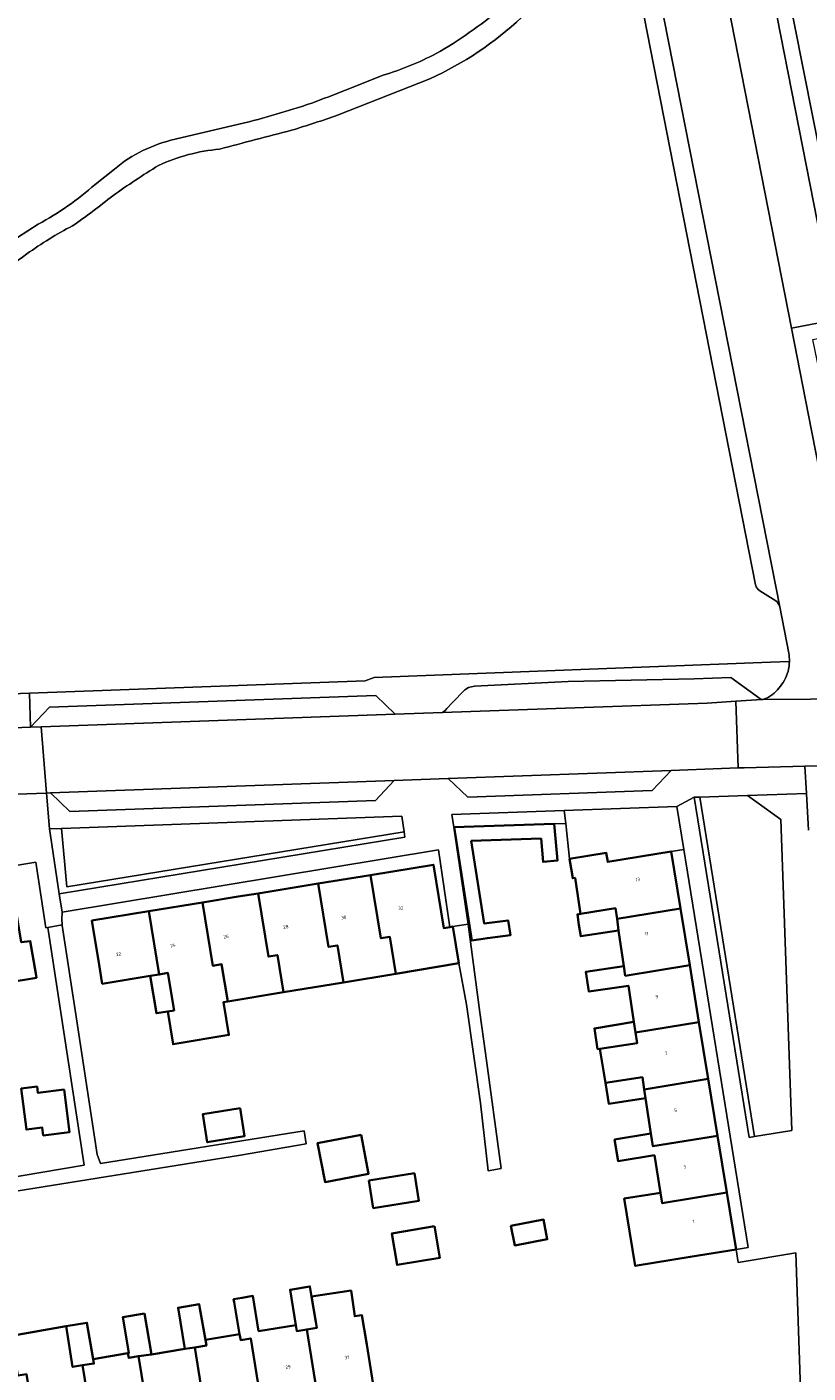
# Model space of a CAD drawing. Header units: metres. Extents: x 197700 to 204338, y 317132 to 325229.
# Tile 886 of 1056: x 203208 to 203291, y 320377 to 320521. Entities that reach past the tile are written whole.
import ezdxf
from ezdxf.enums import TextEntityAlignment as Align

# ---------------------------------------------------------------- set-up
doc = ezdxf.new("R2010")
doc.units = ezdxf.units.M
for name, color, linetype, lineweight in [('B-WE-GR-BEPLANTING_CULTUUR_HEESTERS-GV', 90, 'Continuous', 18), ('B-WE-OG-BEBOUWING-GV', 7, 'Continuous', 35), ('B-WE-OG-BEBOUWING-T18', 10, 'Continuous', 18), ('B-WE-OG-TERREIN_CULTUURSCHEIDING-GV', 7, 'Continuous', 18), ('B-WE-OG-TERREIN_ERF-GV', 7, 'Continuous', 18), ('B-WE-VH-VERHARDING_ASFALT-GV', 252, 'Continuous', 18), ('B-WE-VH-VERHARDING_BETONSTRAATSTEEN-GV', 252, 'Continuous', 18), ('B-WE-VH-VERHARDING_GESLOTEN-GV', 252, 'Continuous', 18), ('B-WE-VH-VERHARDING_OPEN-GV', 252, 'Continuous', 18), ('B-WE-VH-VERHARDING_TEGEL-GV', 252, 'Continuous', 18)]:
    doc.layers.add(name, color=color, linetype=linetype, lineweight=lineweight)
doc.styles.add('NLCS-ISO-M200-T18', font='NLCS-ISO.ttf', dxfattribs={"height": 0.36})

msp = doc.modelspace()

# ---------------------------------------------------------------- linework, layer by layer
at = {"layer": 'B-WE-GR-BEPLANTING_CULTUUR_HEESTERS-GV'}
for points in [[(203285.253, 320402.396), (203279.403, 320438.631), (203278.798, 320438.612), (203284.661, 320402.3)], [(203253.13, 320435.414), (203253.159, 320435.414), (203263.866, 320435.766), (203265.086, 320435.806), (203264.934, 320437.203), (203252.93, 320436.769)], [(203211.012, 320428.32), (203247.907, 320434.339), (203247.823, 320434.933), (203211.808, 320429.058), (203211.241, 320435.289), (203209.959, 320435.243)]]:
    msp.add_lwpolyline(points, close=True, dxfattribs=at)
at = {"layer": 'B-WE-OG-BEBOUWING-GV'}
for points in [[(203254.996, 320433.949), (203262.46, 320434.193), (203262.672, 320431.718), (203264.201, 320431.849), (203263.866, 320435.766), (203253.159, 320435.414), (203255.042, 320423.324), (203256.729, 320423.586), (203259.174, 320423.887), (203258.929, 320425.462), (203256.369, 320425.142)], [(203277.325, 320426.751), (203276.333, 320432.821), (203269.565, 320431.709), (203269.407, 320432.666), (203265.497, 320432.041), (203265.828, 320429.967), (203266.083, 320430.005), (203266.666, 320426.154), (203270.381, 320426.767), (203270.564, 320425.645)], [(203246.948, 320419.773), (203253.658, 320420.882), (203253.019, 320424.801), (203252.718, 320424.752), (203252.066, 320424.646), (203250.964, 320431.403), (203244.251, 320430.307), (203245.353, 320423.553), (203246.306, 320423.708)], [(203202.499, 320418.348), (203208.568, 320419.35), (203208.495, 320419.791), (203207.916, 320423.266), (203206.957, 320423.125), (203205.83, 320429.885), (203199.762, 320428.872), (203200.89, 320422.113), (203201.849, 320422.254)], [(203244.251, 320430.307), (203238.657, 320429.394), (203239.76, 320422.642), (203240.713, 320422.797), (203241.357, 320418.848), (203246.948, 320419.773), (203246.306, 320423.708), (203245.353, 320423.553)], [(203228.999, 320416.806), (203234.949, 320417.79), (203234.303, 320421.754), (203233.35, 320421.599), (203232.249, 320428.347), (203230.126, 320428.001), (203226.295, 320427.375), (203227.397, 320420.629), (203228.35, 320420.784)], [(203234.949, 320417.79), (203241.357, 320418.848), (203240.713, 320422.797), (203239.76, 320422.642), (203238.657, 320429.394), (203232.249, 320428.347), (203233.35, 320421.599), (203234.303, 320421.754)], [(203220.569, 320426.44), (203221.669, 320419.697), (203222.622, 320419.852), (203223.273, 320415.86), (203222.587, 320415.747), (203223.165, 320412.248), (203229.125, 320413.233), (203228.547, 320416.731), (203228.999, 320416.806), (203228.35, 320420.784), (203227.397, 320420.629), (203226.295, 320427.375)], [(203270.723, 320424.371), (203270.564, 320425.645), (203270.381, 320426.767), (203266.666, 320426.154), (203266.328, 320426.103), (203266.496, 320424.988), (203266.679, 320423.769)], [(203271.286, 320420.585), (203271.439, 320419.556), (203278.318, 320420.681), (203277.325, 320426.751), (203270.564, 320425.645), (203270.723, 320424.371)], [(203221.669, 320419.697), (203220.569, 320426.44), (203214.498, 320425.449), (203215.304, 320420.515), (203215.599, 320418.707), (203220.736, 320419.545)], [(203221.669, 320419.697), (203220.736, 320419.545), (203221.388, 320415.549), (203222.587, 320415.747), (203223.273, 320415.86), (203222.622, 320419.852)], [(203272.538, 320413.494), (203279.31, 320414.612), (203278.318, 320420.681), (203271.439, 320419.556), (203271.286, 320420.585), (203267.247, 320419.984), (203267.565, 320417.867), (203271.783, 320418.494), (203272.358, 320414.627)], [(203272.719, 320412.361), (203272.538, 320413.494), (203272.358, 320414.627), (203268.155, 320413.933), (203268.487, 320411.725), (203268.731, 320411.762)], [(203272.538, 320413.494), (203272.719, 320412.361), (203268.731, 320411.762), (203269.321, 320408.125), (203273.266, 320408.717), (203273.46, 320407.423), (203280.303, 320408.542), (203279.31, 320414.612)], [(203273.266, 320408.717), (203269.321, 320408.125), (203269.683, 320405.895), (203273.601, 320406.484), (203273.46, 320407.423)], [(203274.167, 320402.717), (203274.391, 320401.344), (203281.296, 320402.473), (203280.303, 320408.542), (203273.46, 320407.423), (203273.601, 320406.484)], [(203211.54, 320407.397), (203208.735, 320407.044), (203208.65, 320407.719), (203206.95, 320407.505), (203207.501, 320403.125), (203209.202, 320403.339), (203209.307, 320402.506), (203212.112, 320402.859)], [(203230.313, 320405.432), (203226.325, 320404.773), (203226.819, 320401.782), (203230.807, 320402.441)], [(203243.231, 320402.581), (203238.584, 320401.687), (203239.386, 320397.52), (203244.033, 320398.413)], [(203281.296, 320402.473), (203274.391, 320401.344), (203274.167, 320402.717), (203270.306, 320402.06), (203270.679, 320399.764), (203274.546, 320400.397), (203275.201, 320396.395), (203275.384, 320395.273), (203282.289, 320396.403)], [(203244.066, 320397.693), (203244.53, 320394.751), (203249.393, 320395.518), (203248.929, 320398.46)], [(203282.289, 320396.403), (203275.384, 320395.273), (203275.201, 320396.395), (203271.331, 320395.756), (203272.498, 320388.57), (203278.38, 320389.532), (203283.282, 320390.334)], [(203259.24, 320392.869), (203259.64, 320390.761), (203263.111, 320391.42), (203262.711, 320393.528)], [(203251.075, 320392.804), (203246.521, 320392.052), (203247.078, 320388.681), (203251.632, 320389.433)], [(203237.435, 320381.787), (203238.508, 320381.961), (203238.403, 320382.592), (203237.946, 320385.323), (203237.769, 320386.383), (203235.654, 320386.029), (203236.266, 320382.257), (203236.37, 320381.614)], [(203230.242, 320381.28), (203230.388, 320380.659), (203231.452, 320380.832), (203232.691, 320373.277), (203238.669, 320374.257), (203237.435, 320381.787), (203236.37, 320381.614), (203236.266, 320382.257), (203232.29, 320381.612), (203231.681, 320385.365), (203230.549, 320385.176), (203229.617, 320385.02), (203229.671, 320384.695)], [(203237.435, 320381.787), (203238.669, 320374.257), (203244.648, 320375.238), (203243.839, 320380.172), (203243.326, 320383.302), (203242.567, 320383.192), (203242.172, 320385.932), (203237.946, 320385.323), (203238.403, 320382.592), (203238.508, 320381.961)], [(203220.13, 320383.5), (203217.788, 320383.096), (203218.446, 320379.292), (203218.338, 320379.273), (203218.423, 320378.748), (203219.487, 320378.921), (203220.851, 320379.117)], [(203224.406, 320379.703), (203225.47, 320379.876), (203226.724, 320380.08), (203226.617, 320380.674), (203226.012, 320384.022), (203225.946, 320384.506), (203223.691, 320384.116)], [(203205.906, 320381.118), (203205.965, 320380.772), (203206.599, 320376.86), (203207.517, 320377.009), (203208.778, 320369.357), (203214.756, 320370.337), (203213.505, 320377.965), (203212.441, 320377.792), (203211.739, 320382.126)], [(203211.739, 320382.126), (203212.441, 320377.792), (203213.505, 320377.965), (203214.71, 320378.154), (203214.638, 320378.634), (203213.968, 320382.511)], [(203226.713, 320372.297), (203232.691, 320373.277), (203231.452, 320380.832), (203230.388, 320380.659), (203230.242, 320381.28), (203226.617, 320380.674), (203226.724, 320380.08), (203225.47, 320379.876)], [(203214.756, 320370.337), (203220.734, 320371.317), (203219.487, 320378.921), (203218.423, 320378.748), (203218.338, 320379.273), (203214.638, 320378.634), (203214.71, 320378.154), (203213.505, 320377.965)], [(203225.47, 320379.876), (203224.406, 320379.703), (203220.851, 320379.117), (203219.487, 320378.921), (203220.734, 320371.317), (203226.713, 320372.297)]]:
    msp.add_lwpolyline(points, close=True, dxfattribs=at)
at = {"layer": 'B-WE-OG-TERREIN_CULTUURSCHEIDING-GV'}
for points in [[(203282.777, 320539.809), (203284.506, 320532.649), (203286.144, 320525.869), (203288.467, 320526.324), (203294.412, 320496.35)], [(203296.34, 320452.926), (203300.987, 320452.947), (203300.474, 320453.111), (203298.766, 320454.599), (203298.105, 320455.276), (203297.763, 320455.784), (203297.412, 320456.745), (203296.629, 320460.888), (203293.516, 320477.474), (203291.466, 320487.473), (203295.897, 320488.369), (203294.412, 320496.35), (203288.467, 320526.324), (203286.144, 320525.869), (203284.506, 320532.649), (203282.617, 320532.212)], [(203285.357, 320461.286), (203272.759, 320525.608)], [(203282.283, 320523.931), (203282.304, 320523.793), (203282.336, 320523.657), (203282.425, 320523.206), (203287.243, 320524.097), (203291.969, 320500), (203294.002, 320489.628), (203289.195, 320488.684), (203291.013, 320479.411), (203292.937, 320469.615), (203296.029, 320453.98)], [(203250.576, 320515.328), (203240.735, 320511.452)], [(203223.383, 320508.864), (203230.792, 320510.612)], [(203214.837, 320504.056), (203216.894, 320505.689)], [(203204.362, 320496.983), (203206.568, 320498.392), (203208.773, 320499.804)], [(203287.506, 320459.602), (203285.797, 320460.662)], [(203288.887, 320454.013), (203287.927, 320458.949)], [(203143.455, 320447.412), (203202.074, 320449.506), (203207.82, 320449.717), (203243.662, 320451.03), (203244.623, 320451.385), (203286.93, 320453.042), (203288.967, 320453.126)]]:
    msp.add_lwpolyline(points, dxfattribs=at)
for points in [[(203260.358, 320521.87, -0.0820647), (203250.576, 320515.328)], [(203251.261, 320518.031, 0.0454843), (203258.104, 320522.794)], [(203245.591, 320515.702, 0.0463827), (203251.261, 320518.031)], [(203238.434, 320512.899, 0.0046145), (203245.591, 320515.702)], [(203230.792, 320510.612, 0.0210612), (203238.434, 320512.899)], [(203240.735, 320511.452, -0.0120419), (203235.821, 320509.835)], [(203216.894, 320505.689, -0.1201562), (203223.383, 320508.864)], [(203235.821, 320509.835, 0.0014664), (203228.133, 320507.818)], [(203228.133, 320507.818, 0.0862936), (203221.608, 320506.071)], [(203221.608, 320506.071, 0.0156296), (203216.721, 320502.845)], [(203208.773, 320499.804, 0.0578951), (203214.837, 320504.056)], [(203216.721, 320502.845, -0.0222728), (203212.432, 320499.629)], [(203212.432, 320499.629, 0.0357065), (203207.561, 320496.629)], [(203207.561, 320496.629, 0.1006941), (203201.151, 320490.058)], [(203285.797, 320460.662, -0.2143759), (203285.357, 320461.286)], [(203287.927, 320458.949, 0.1818092), (203287.506, 320459.602)], [(203288.967, 320453.126, 0.0519461), (203288.887, 320454.013)]]:
    msp.add_lwpolyline(points, format="xyb", dxfattribs=at)
for points in [[(203285.253, 320402.396), (203289.208, 320403.041), (203288.053, 320436.231), (203284.48, 320438.788), (203279.403, 320438.631)], [(203264.934, 320437.203), (203265.086, 320435.806), (203265.497, 320432.041), (203269.407, 320432.666), (203269.565, 320431.709), (203276.333, 320432.821), (203277.683, 320433.043), (203276.938, 320437.636)], [(203247.823, 320434.933), (203247.591, 320436.581), (203211.241, 320435.289), (203211.808, 320429.058)]]:
    msp.add_lwpolyline(points, close=True, dxfattribs=at)
at = {"layer": 'B-WE-OG-TERREIN_ERF-GV'}
for points in [[(203290.505, 320365.03), (203289.634, 320389.985), (203283.479, 320388.938), (203283.282, 320390.334), (203278.38, 320389.532), (203272.498, 320388.57), (203271.331, 320395.756), (203275.201, 320396.395), (203274.546, 320400.397), (203270.679, 320399.764), (203270.306, 320402.06), (203274.167, 320402.717), (203273.601, 320406.484), (203269.683, 320405.895), (203269.321, 320408.125), (203268.731, 320411.762), (203268.487, 320411.725), (203268.155, 320413.933), (203272.358, 320414.627), (203271.783, 320418.494), (203267.565, 320417.867), (203267.247, 320419.984), (203271.286, 320420.585), (203270.723, 320424.371), (203266.679, 320423.769), (203266.496, 320424.988), (203266.328, 320426.103), (203266.666, 320426.154), (203266.083, 320430.005), (203265.828, 320429.967), (203265.497, 320432.041), (203265.086, 320435.806), (203263.866, 320435.766), (203264.201, 320431.849), (203262.672, 320431.718), (203262.46, 320434.193), (203254.996, 320433.949), (203256.369, 320425.142), (203258.929, 320425.462), (203259.174, 320423.887), (203256.729, 320423.586), (203255.042, 320423.324), (203253.159, 320435.414), (203253.13, 320435.414), (203254.659, 320425.063), (203255.92, 320415.639), (203256.506, 320411.285), (203258.186, 320398.99), (203256.789, 320398.731), (203255.969, 320405.964), (203254.503, 320416.469), (203253.658, 320420.882), (203246.948, 320419.773), (203241.357, 320418.848), (203234.949, 320417.79), (203228.999, 320416.806), (203228.547, 320416.731), (203229.125, 320413.233), (203223.165, 320412.248), (203222.587, 320415.747), (203221.388, 320415.549), (203220.736, 320419.545), (203215.599, 320418.707), (203215.304, 320420.515), (203214.498, 320425.449), (203220.569, 320426.44), (203226.295, 320427.375), (203230.126, 320428.001), (203232.249, 320428.347), (203238.657, 320429.394), (203244.251, 320430.307), (203250.964, 320431.403), (203252.066, 320424.646), (203252.718, 320424.752), (203251.492, 320432.998), (203211.315, 320426.333), (203211.283, 320425.58), (203211.308, 320424.976), (203211.31, 320424.921), (203212.782, 320415.431), (203215.057, 320400.456), (203215.411, 320399.517), (203237.171, 320402.984), (203237.371, 320401.608), (203230.371, 320400.402), (203203.492, 320396.11)], [(203204.589, 320397.786), (203213.673, 320399.328), (203209.804, 320424.7), (203209.58, 320424.655), (203208.522, 320431.686), (203169.203, 320425.107)], [(203206.957, 320423.125), (203207.916, 320423.266), (203208.495, 320419.791), (203208.568, 320419.35), (203202.499, 320418.348)], [(203205.906, 320381.118), (203211.739, 320382.126), (203213.968, 320382.511), (203214.638, 320378.634), (203218.338, 320379.273), (203218.446, 320379.292), (203217.788, 320383.096), (203220.13, 320383.5), (203220.851, 320379.117), (203224.406, 320379.703), (203223.691, 320384.116), (203225.946, 320384.506), (203226.012, 320384.022), (203226.617, 320380.674), (203230.242, 320381.28), (203229.671, 320384.695), (203229.617, 320385.02), (203230.549, 320385.176), (203231.681, 320385.365), (203232.29, 320381.612), (203236.266, 320382.257), (203235.654, 320386.029), (203237.769, 320386.383), (203237.946, 320385.323), (203242.172, 320385.932), (203242.567, 320383.192), (203243.326, 320383.302), (203243.839, 320380.172), (203244.648, 320375.238)]]:
    msp.add_lwpolyline(points, dxfattribs=at)
for points in [[(203279.31, 320414.612), (203280.303, 320408.542), (203281.296, 320402.473), (203282.289, 320396.403), (203283.282, 320390.334), (203284.573, 320390.547), (203277.683, 320433.043), (203276.333, 320432.821), (203277.325, 320426.751), (203278.318, 320420.681)], [(203211.54, 320407.397), (203212.112, 320402.859), (203209.307, 320402.506), (203209.202, 320403.339), (203207.501, 320403.125), (203206.95, 320407.505), (203208.65, 320407.719), (203208.735, 320407.044)], [(203230.313, 320405.432), (203230.807, 320402.441), (203226.819, 320401.782), (203226.325, 320404.773)], [(203243.231, 320402.581), (203244.033, 320398.413), (203239.386, 320397.52), (203238.584, 320401.687)], [(203244.066, 320397.693), (203248.929, 320398.46), (203249.393, 320395.518), (203244.53, 320394.751)], [(203259.24, 320392.869), (203262.711, 320393.528), (203263.111, 320391.42), (203259.64, 320390.761)], [(203251.075, 320392.804), (203251.632, 320389.433), (203247.078, 320388.681), (203246.521, 320392.052)]]:
    msp.add_lwpolyline(points, close=True, dxfattribs=at)
at = {"layer": 'B-WE-VH-VERHARDING_ASFALT-GV'}
for points in [[(203296.029, 320453.98), (203292.937, 320469.615), (203291.013, 320479.411), (203289.195, 320488.684), (203282.425, 320523.206), (203282.336, 320523.657), (203282.304, 320523.793), (203282.283, 320523.931), (203282.038, 320525.178), (203280.622, 320531.749), (203273.871, 320530.186)], [(203273.871, 320530.186), (203274.213, 320528.736), (203287.927, 320458.949), (203288.887, 320454.013)], [(203283.254, 320448.883), (203283.502, 320441.741), (203284.12, 320441.761), (203290.626, 320441.924), (203294.41, 320442.019), (203349.138, 320443.772), (203348.848, 320450.766), (203347.678, 320450.725), (203303.788, 320449.195), (203302.458, 320449.149)], [(203287.843, 320450.27), (203287.831, 320450.256)], [(203286.014, 320449.068), (203283.254, 320448.883)], [(203301.357, 320449.155), (203286.162, 320449.064)], [(203286.162, 320449.064), (203301.357, 320449.155)], [(203104.184, 320435.229), (203132.183, 320436.247), (203161.981, 320437.331), (203166.677, 320437.501), (203204.364, 320438.872), (203209.655, 320439.064), (203209.092, 320446.126), (203207.945, 320446.085), (203203.229, 320445.916), (203158.614, 320444.315), (203154.9, 320444.181), (203126.155, 320443.15), (203120.552, 320442.949), (203105.894, 320442.423), (203105.239, 320442.374), (203104.585, 320442.342), (203103.725, 320442.323), (203102.865, 320442.334), (203094.312, 320442.633)], [(203294.41, 320442.019), (203290.626, 320441.924), (203290.79, 320439.013), (203291.012, 320435.083)]]:
    msp.add_lwpolyline(points, dxfattribs=at)
for points in [[(203288.887, 320454.013, -0.0519461), (203288.967, 320453.126)], [(203288.967, 320453.126, -0.0628499), (203288.817, 320452.045)], [(203288.817, 320452.045, -0.1080843), (203287.843, 320450.27)], [(203287.831, 320450.256, -0.1354382), (203286.305, 320449.106)], [(203286.162, 320449.064, -0.0806767), (203286.014, 320449.068)], [(203286.305, 320449.106, -0.0791636), (203286.162, 320449.064)]]:
    msp.add_lwpolyline(points, format="xyb", dxfattribs=at)
msp.add_lwpolyline([(203209.655, 320439.064), (203210.061, 320439.079), (203246.752, 320440.413), (203252.526, 320440.623), (203276.335, 320441.489), (203281.704, 320441.684), (203283.502, 320441.741), (203283.254, 320448.883), (203280.182, 320448.677), (203251.912, 320447.663), (203246.88, 320447.482), (203209.092, 320446.126)], close=True, dxfattribs=at)
at = {"layer": 'B-WE-VH-VERHARDING_BETONSTRAATSTEEN-GV'}
for points in [[(203287.927, 320458.949), (203274.213, 320528.736)], [(203272.759, 320525.608), (203285.357, 320461.286)], [(203285.797, 320460.662), (203287.506, 320459.602)], [(203285.804, 320449.163), (203282.728, 320451.417), (203278.804, 320451.255), (203265.358, 320450.991), (203255.358, 320450.464), (203255.026, 320450.403), (203254.687, 320450.332), (203254.315, 320450.082), (203252.954, 320448.707), (203252.403, 320448.106), (203252.2, 320447.87), (203251.912, 320447.663), (203280.182, 320448.677), (203283.254, 320448.883), (203286.014, 320449.068)]]:
    msp.add_lwpolyline(points, dxfattribs=at)
for points in [[(203289.195, 320488.684), (203294.002, 320489.628), (203291.969, 320500), (203287.243, 320524.097), (203282.425, 320523.206)], [(203246.88, 320447.482), (203244.807, 320449.479), (203209.969, 320448.228), (203207.945, 320446.085), (203209.092, 320446.126)], [(203276.335, 320441.489), (203252.526, 320440.623), (203254.65, 320438.629), (203274.311, 320439.344)], [(203246.752, 320440.413), (203210.061, 320439.079), (203212.155, 320437.084), (203244.758, 320438.27)]]:
    msp.add_lwpolyline(points, close=True, dxfattribs=at)
for points in [[(203285.357, 320461.286, 0.2143759), (203285.797, 320460.662)], [(203287.506, 320459.602, -0.1818092), (203287.927, 320458.949)], [(203286.014, 320449.068, -0.1202832), (203285.804, 320449.163)]]:
    msp.add_lwpolyline(points, format="xyb", dxfattribs=at)
at = {"layer": 'B-WE-VH-VERHARDING_GESLOTEN-GV'}
for points in [[(203250.576, 320515.328, 0.0820647), (203260.358, 320521.87)], [(203258.104, 320522.794, -0.0454843), (203251.261, 320518.031)], [(203251.261, 320518.031, -0.0463827), (203245.591, 320515.702)], [(203245.591, 320515.702, -0.0046145), (203238.434, 320512.899)], [(203238.434, 320512.899, -0.0210612), (203230.792, 320510.612)], [(203235.821, 320509.835, 0.0120419), (203240.735, 320511.452)], [(203223.383, 320508.864, 0.1201562), (203216.894, 320505.689)], [(203228.133, 320507.818, -0.0014664), (203235.821, 320509.835)], [(203221.608, 320506.071, -0.0862936), (203228.133, 320507.818)], [(203216.721, 320502.845, -0.0156296), (203221.608, 320506.071)], [(203214.837, 320504.056, -0.0578951), (203208.773, 320499.804)], [(203212.432, 320499.629, 0.0222728), (203216.721, 320502.845)], [(203207.561, 320496.629, -0.0357065), (203212.432, 320499.629)], [(203201.151, 320490.058, -0.1006941), (203207.561, 320496.629)]]:
    msp.add_lwpolyline(points, format="xyb", dxfattribs=at)
for points in [[(203240.735, 320511.452), (203250.576, 320515.328)], [(203230.792, 320510.612), (203223.383, 320508.864)], [(203216.894, 320505.689), (203214.837, 320504.056)], [(203208.773, 320499.804), (203206.568, 320498.392), (203204.362, 320496.983)]]:
    msp.add_lwpolyline(points, dxfattribs=at)
at = {"layer": 'B-WE-VH-VERHARDING_OPEN-GV'}
for points in [[(203288.967, 320453.126), (203286.93, 320453.042), (203244.623, 320451.385), (203243.662, 320451.03), (203207.82, 320449.717)], [(203207.82, 320449.717), (203207.945, 320446.085), (203209.969, 320448.228), (203244.807, 320449.479), (203246.88, 320447.482), (203251.912, 320447.663), (203252.2, 320447.87), (203252.403, 320448.106), (203252.954, 320448.707), (203254.315, 320450.082), (203254.687, 320450.332), (203255.026, 320450.403), (203255.358, 320450.464), (203265.358, 320450.991), (203278.804, 320451.255), (203282.728, 320451.417), (203285.804, 320449.163)], [(203287.831, 320450.256), (203287.843, 320450.27)]]:
    msp.add_lwpolyline(points, dxfattribs=at)
for points in [[(203288.817, 320452.045, 0.0628499), (203288.967, 320453.126)], [(203287.843, 320450.27, 0.1080843), (203288.817, 320452.045)], [(203286.305, 320449.106, 0.1354382), (203287.831, 320450.256)], [(203285.804, 320449.163, 0.1202832), (203286.014, 320449.068)], [(203286.014, 320449.068, 0.0806767), (203286.162, 320449.064)], [(203286.162, 320449.064, 0.0791636), (203286.305, 320449.106)]]:
    msp.add_lwpolyline(points, format="xyb", dxfattribs=at)
for points in [[(203201.789, 320397.414), (203202.568, 320392.546), (203203.8, 320384.844), (203204.027, 320383.426), (203205.472, 320383.661), (203203.492, 320396.11), (203230.371, 320400.402), (203237.371, 320401.608), (203237.171, 320402.984), (203215.411, 320399.517), (203215.057, 320400.456), (203212.782, 320415.431), (203211.31, 320424.921), (203211.308, 320424.976), (203209.804, 320424.7), (203213.673, 320399.328), (203204.589, 320397.786)], [(203253.019, 320424.801), (203253.658, 320420.882), (203254.503, 320416.469), (203255.969, 320405.964), (203256.789, 320398.731), (203258.186, 320398.99), (203256.506, 320411.285), (203255.92, 320415.639), (203254.659, 320425.063)]]:
    msp.add_lwpolyline(points, close=True, dxfattribs=at)
at = {"layer": 'B-WE-VH-VERHARDING_TEGEL-GV'}
for points in [[(203207.945, 320446.085), (203207.82, 320449.717), (203202.074, 320449.506), (203143.455, 320447.412), (203141.057, 320447.326), (203116.662, 320446.44), (203113.47, 320446.325), (203097.807, 320445.756), (203095.471, 320445.671), (203093.181, 320445.588), (203093.53, 320442.68)], [(203094.312, 320442.633), (203102.865, 320442.334), (203103.725, 320442.323), (203104.585, 320442.342), (203106.664, 320444.521), (203118.477, 320444.946), (203120.552, 320442.949), (203126.155, 320443.15), (203128.12, 320445.291), (203152.765, 320446.176), (203154.9, 320444.181), (203158.614, 320444.315), (203160.79, 320446.464), (203201.106, 320447.912), (203203.229, 320445.916), (203207.945, 320446.085)], [(203209.959, 320435.243), (203209.655, 320439.064), (203204.364, 320438.872), (203202.293, 320436.726), (203168.85, 320435.509), (203166.677, 320437.501), (203161.981, 320437.331), (203159.956, 320435.186), (203134.156, 320434.248), (203132.183, 320436.247), (203104.184, 320435.229)], [(203291.012, 320435.083), (203290.79, 320439.013), (203284.48, 320438.788), (203288.053, 320436.231), (203289.208, 320403.041), (203285.253, 320402.396), (203284.661, 320402.3), (203278.798, 320438.612), (203276.938, 320437.636), (203277.683, 320433.043), (203284.573, 320390.547), (203283.282, 320390.334), (203283.479, 320388.938), (203289.634, 320389.985), (203290.505, 320365.03), (203290.589, 320363.067), (203290.61, 320362.463), (203291.144, 320347.006), (203287.613, 320345.325), (203293.989, 320345.038)], [(203102.544, 320430.347), (203103.593, 320431.091), (203105.73, 320432.155), (203106.657, 320432.371), (203130.711, 320433.231), (203132.279, 320423.599), (203134.191, 320423.9), (203134.003, 320425.259), (203160.237, 320429.599), (203163.272, 320430.101), (203164.338, 320423.354), (203164.625, 320423.396), (203166.321, 320423.646), (203166.161, 320424.598), (203169.203, 320425.107), (203208.522, 320431.686), (203209.58, 320424.655), (203209.804, 320424.7), (203211.308, 320424.976), (203211.283, 320425.58), (203211.315, 320426.333), (203211.012, 320428.32), (203209.959, 320435.243)]]:
    msp.add_lwpolyline(points, dxfattribs=at)
msp.add_lwpolyline([(203209.655, 320439.064), (203209.959, 320435.243), (203211.241, 320435.289), (203247.591, 320436.581), (203247.823, 320434.933), (203247.907, 320434.339), (203211.012, 320428.32), (203211.315, 320426.333), (203251.492, 320432.998), (203252.718, 320424.752), (203253.019, 320424.801), (203254.659, 320425.063), (203253.13, 320435.414), (203252.93, 320436.769), (203264.934, 320437.203), (203276.938, 320437.636), (203278.798, 320438.612), (203279.403, 320438.631), (203284.48, 320438.788), (203290.79, 320439.013), (203290.626, 320441.924), (203284.12, 320441.761), (203283.502, 320441.741), (203281.704, 320441.684), (203276.335, 320441.489), (203274.311, 320439.344), (203254.65, 320438.629), (203252.526, 320440.623), (203246.752, 320440.413), (203244.758, 320438.27), (203212.155, 320437.084), (203210.061, 320439.079)], close=True, dxfattribs=at)

# ---------------------------------------------------------------- texts
at = {"layer": 'B-WE-OG-BEBOUWING-T18', "style": 'NLCS-ISO-M200-T18'}
for s, rotation, p in [('13', 9.2, (203272.769, 320429.827)), ('32', 9.2, (203247.473, 320426.78)), ('30', 9.2, (203241.394, 320425.788)), ('26', 9.2, (203228.815, 320423.734)), ('28', 9.2, (203235.204, 320424.777)), ('11', 9.2, (203273.715, 320424.043)), ('24', 9.2, (203223.156, 320422.81)), ('22', 9.2, (203217.344, 320421.861)), ('9', 9.2, (203274.811, 320417.34)), ('7', 9.2, (203275.804, 320411.27)), ('5', 9.2, (203276.796, 320405.201)), ('3', 9.2, (203277.789, 320399.132)), ('1', 9.2, (203278.736, 320393.347)), ('29', 9.3, (203235.435, 320377.78)), ('31', 9.3, (203241.724, 320378.812))]:
    msp.add_text(s, height=0.36, rotation=rotation, dxfattribs=at).set_placement(p, align=Align.MIDDLE)

doc.saveas('drawing.dxf')
